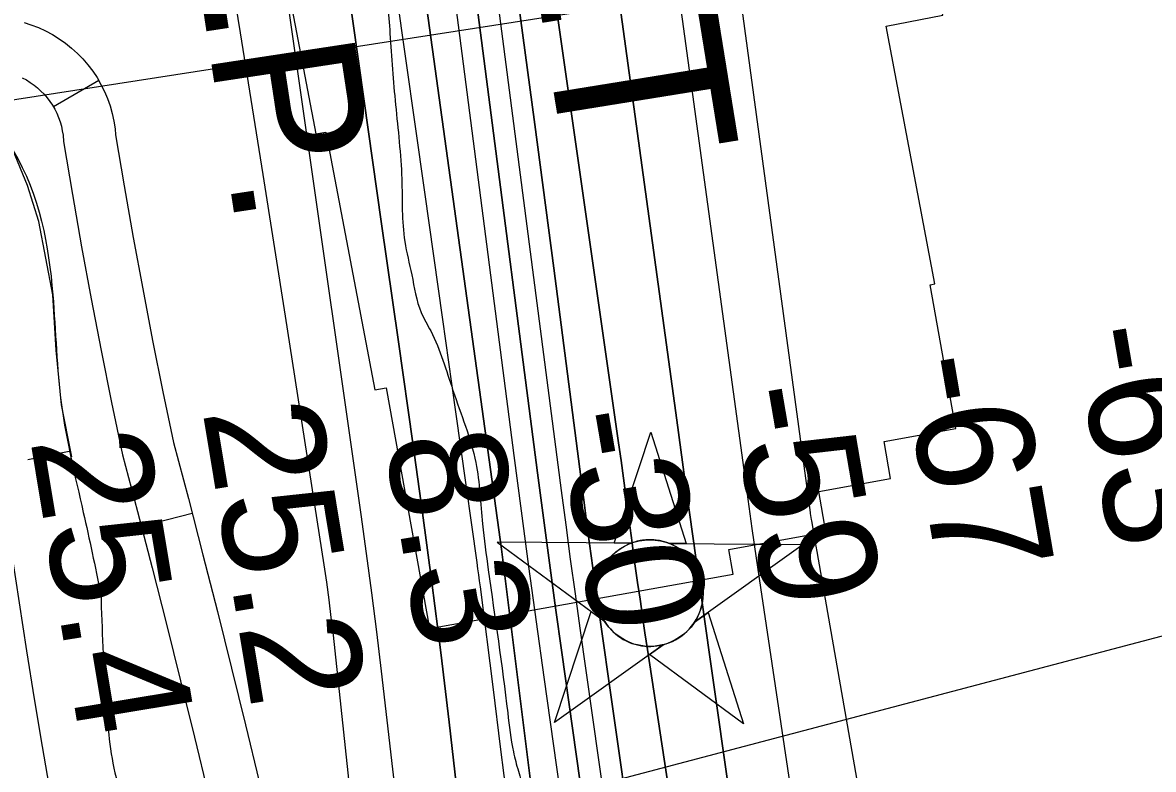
# Model space of a CAD drawing. Extents: x 3419139 to 3457078, y 540382 to 565875.
# Drawn here: x 3437891 to 3438539, y 547584 to 548012 of the extents above; entities that cross this region are included whole.
import ezdxf

# ---------------------------------------------------------------- set-up
doc = ezdxf.new("R2010")
doc.units = 0
for name, color, linetype in [('V-BORW-LINE', 7, 'Continuous'), ('V-CHAN-NAID', 7, 'Continuous'), ('V-RIVR-EDGE', 7, 'Continuous'), ('V-RIVR-RANG', 7, 'Continuous'), ('V-ROAD-CNTR', 7, 'Continuous'), ('V-RRAP-RVMT', 7, 'Continuous'), ('V-RRAP-RVMT-IDEN', 7, 'Continuous'), ('V-TOPO-DPTH', 7, 'Continuous'), ('V-TOPO-MAJR', 7, 'Continuous'), ('V-TOPO-MINR', 7, 'Continuous'), ('V-TOPO-WATR', 7, 'Continuous'), ('V-TOPO-WATR-IDEN', 7, 'Continuous'), ('V-UTIL-LINE', 7, 'Continuous')]:
    doc.layers.add(name, color=color, linetype=linetype)

msp = doc.modelspace()

# ---------------------------------------------------------------- linework, layer by layer
at = {"layer": 'V-BORW-LINE'}
msp.add_line((3437919.01, 547766.35), (3437894.49, 547761.49), dxfattribs=at)
msp.add_lwpolyline([(3437919.64, 547763.15), (3437913.72, 547793.04), (3437910.67, 547824.37), (3437908.76, 547855.91), (3437900.71, 547897.9), (3437894.23, 547918.49), (3437885.89, 547939.05), (3437881.9, 547946.92), (3437878.23, 547952.56), (3437875.41, 547955.89)], dxfattribs=at)
msp.add_spline([(3437936.21, 547684.84), (3437926.21, 547731.42), (3437913.72, 547793.04), (3437908.76, 547855.91), (3437885.89, 547939.05), (3437863.56, 547962.27), (3437820.03, 547953.79), (3437777.59, 547941.33), (3437739.77, 547892.28), (3437757.83, 547796.3), (3437791.08, 547680.71), (3437795.39, 547550.59), (3437811.85, 547419.54), (3437831.93, 547317.5), (3437882.76, 547235.73), (3437948.8, 547187.34), (3437993.6, 547180.05), (3438007.06, 547203.75), (3437997.09, 547278.15), (3437990.63, 547364.27), (3437969.59, 547449.85), (3437963.73, 547519.12), (3437944.98, 547579.6), (3437939.12, 547623.72), (3437936.21, 547684.84)], degree=3, dxfattribs=at)
at = {"layer": 'V-CHAN-NAID'}
for points in [[(3438239.67, 547713.72), (3438230.08, 547713.79), (3438251.21, 547777.27), (3438271.43, 547713.49), (3438261.84, 547713.56), (3438260.27, 547714.14), (3438258.17, 547714.76), (3438256.13, 547715.21), (3438254.09, 547715.52), (3438252.93, 547715.63), (3438251.39, 547715.71), (3438249.67, 547715.71), (3438248.3, 547715.64), (3438246.4, 547715.44), (3438245.03, 547715.22), (3438243.25, 547714.84), (3438241.71, 547714.42), (3438240.68, 547714.09)], [(3438239.67, 547713.72), (3438163.18, 547714.26), (3438224.74, 547668.86), (3438223.63, 547670.77), (3438222.82, 547672.4), (3438221.99, 547674.37), (3438221.3, 547676.42), (3438220.93, 547677.74), (3438220.57, 547679.37), (3438220.33, 547680.82), (3438220.14, 547682.41), (3438220.03, 547684.15), (3438220.02, 547685.73), (3438220.12, 547687.81), (3438220.31, 547689.42), (3438220.7, 547691.63), (3438221.18, 547693.55), (3438221.78, 547695.44), (3438222.44, 547697.11), (3438223.17, 547698.7), (3438223.98, 547700.24), (3438225.04, 547701.97), (3438226.07, 547703.45), (3438227.07, 547704.71), (3438228.07, 547705.86), (3438229.38, 547707.2), (3438230.43, 547708.16), (3438232.15, 547709.56), (3438233.36, 547710.43), (3438235.05, 547711.5), (3438236.78, 547712.44), (3438238.23, 547713.13)], [(3438261.84, 547713.56), (3438338.33, 547713.02), (3438276.13, 547668.5), (3438277.04, 547669.99), (3438278.02, 547671.83), (3438278.73, 547673.42), (3438279.47, 547675.37), (3438280.02, 547677.16), (3438280.42, 547678.8), (3438280.78, 547680.81), (3438280.96, 547682.38), (3438281.09, 547684.59), (3438281.06, 547686.65), (3438280.87, 547688.87), (3438280.6, 547690.63), (3438280.11, 547692.86), (3438279.47, 547695), (3438278.72, 547696.98), (3438278.08, 547698.42), (3438277.07, 547700.34), (3438276.01, 547702.06), (3438274.79, 547703.76), (3438273.53, 547705.3), (3438272.26, 547706.67), (3438270.63, 547708.2), (3438268.88, 547709.61), (3438267.2, 547710.79), (3438265.31, 547711.92), (3438263.84, 547712.68)], [(3438258.1, 547655.59), (3438195.9, 547611.07), (3438217.02, 547674.55), (3438224.74, 547668.86), (3438225.38, 547667.9), (3438226.76, 547666.04), (3438227.97, 547664.62), (3438229.44, 547663.12), (3438230.83, 547661.87), (3438232.28, 547660.71), (3438233.68, 547659.73), (3438235.36, 547658.69), (3438237.08, 547657.78), (3438238.87, 547656.97), (3438240.31, 547656.41), (3438241.94, 547655.88), (3438244.17, 547655.32), (3438245.7, 547655.03), (3438247.72, 547654.78), (3438249.26, 547654.67), (3438251.12, 547654.65), (3438252.81, 547654.73), (3438254.52, 547654.9), (3438256.42, 547655.21)], [(3438276.13, 547668.5), (3438283.93, 547674.08), (3438304.15, 547610.3), (3438250.3, 547650.01), (3438258.1, 547655.59), (3438259.77, 547656.07), (3438261.38, 547656.63), (3438263.54, 547657.54), (3438265.27, 547658.43), (3438267.14, 547659.54), (3438268.88, 547660.75), (3438270.43, 547662), (3438271.71, 547663.17), (3438273.1, 547664.58), (3438274.3, 547665.99), (3438275.42, 547667.46)]]:
    msp.add_lwpolyline(points, close=True, dxfattribs=at)
msp.add_circle((3438250.55, 547685.19), 30.54, dxfattribs=at)
at = {"layer": 'V-RIVR-EDGE'}
msp.add_spline([(3438029.6, 548401.43), (3438045.73, 548402.06), (3438053.4, 548398.75), (3438061.79, 548390.32), (3438061.77, 548385.2), (3438061.75, 548375.7), (3438057.34, 548366.21), (3438052.93, 548358.17), (3438050.73, 548351.97), (3438051.06, 548340.63), (3438052.5, 548331.86), (3438054.32, 548327.47), (3438053.57, 548319.42), (3438050.98, 548307.73), (3438050.59, 548295.31), (3438050.56, 548286.17), (3438052.7, 548262.77), (3438054.46, 548237.91), (3438056.96, 548212.31), (3438063.86, 548193.29), (3438064.89, 548167.69), (3438067.34, 548123.09), (3438069.47, 548097.13), (3438073.45, 548080.67), (3438079.99, 548063.84), (3438085.82, 548055.05), (3438092.37, 548044.07), (3438096.37, 548034.56), (3438099.99, 548022.48), (3438101.78, 548005.66), (3438104.97, 547964.72), (3438108.52, 547922.3), (3438110.26, 547886.47), (3438114.23, 547867.46), (3438119.66, 547845.88), (3438125.12, 547835.26), (3438137.83, 547801.23), (3438150.88, 547759.89), (3438154.82, 547724.79), (3438158.04, 547698.46), (3438169.17, 547616.55), (3438172.41, 547594.25), (3438175.3, 547583.27), (3438178.2, 547571.93), (3438178.18, 547561.33), (3438178.15, 547552.56), (3438179.97, 547548.9), (3438186.55, 547549.25), (3438192.03, 547546.31), (3438193.11, 547541.19), (3438193.1, 547535.71), (3438190.9, 547531.33), (3438186.13, 547526.95), (3438185.75, 547521.84), (3438187.21, 547518.18), (3438190.12, 547513.05), (3438190.1, 547507.2), (3438190.09, 547500.62), (3438190.08, 547497.7), (3438185.31, 547491.5), (3438184.57, 547485.65), (3438186.01, 547476.51), (3438194.33, 547443.95), (3438199.03, 547422.74), (3438199, 547408.12), (3438201.16, 547394.22), (3438204.04, 547375.57), (3438203.99, 547358.76), (3438204.3, 547334.26), (3438206.07, 547310.13), (3438210.73, 547274.66), (3438218.3, 547230.05), (3438220.47, 547219.81), (3438225.94, 547215.77), (3438232.52, 547215.76), (3438232.87, 547211.37), (3438229.94, 547206.62), (3438229.92, 547198.95), (3438232.46, 547191.63), (3438235.37, 547186.14), (3438235.36, 547182.48), (3438234.97, 547173.35), (3438233.5, 547167.5), (3438230.2, 547164.22), (3438223.61, 547162.04), (3438223.97, 547157.29), (3438226.15, 547152.17), (3438229.07, 547150.33), (3438234.92, 547151.41), (3438243.69, 547152.85), (3438248.44, 547149.19), (3438249.88, 547140.04), (3438251.3, 547125.78), (3438250.55, 547117.01), (3438245.78, 547109.71), (3438239.19, 547106.81), (3438225.66, 547102.09), (3438222.36, 547099.17), (3438219.42, 547093.7), (3438217.2, 547082.73), (3438216.8, 547067.75), (3438218.96, 547055.68), (3438228.8, 547041.03), (3438234.26, 547034.81), (3438234.24, 547026.76), (3438234.23, 547019.82), (3438234.58, 547013.97), (3438237.12, 547005.55), (3438239.28, 546994.58), (3438242.56, 546990.92), (3438247.68, 546989.44), (3438253.51, 546981.75), (3438257.5, 546969.31), (3438259.67, 546959.44), (3438258.9, 546944.09), (3438254.86, 546937.52), (3438253.38, 546932.04), (3438253.37, 546924.73), (3438259.2, 546918.86), (3438262.47, 546912.28), (3438266.09, 546895.82), (3438272.63, 546878.99), (3438274.42, 546864.73), (3438272.92, 546851.2), (3438272.17, 546840.24), (3438274.72, 546839.87), (3438276.2, 546844.25), (3438280.23, 546850.45), (3438283.52, 546849.72), (3438283.88, 546845.33), (3438283.85, 546832.9), (3438282.36, 546823.4), (3438276.86, 546817.56), (3438271, 546811.36), (3438270.99, 546807.71), (3438272.79, 546798.57), (3438280.81, 546788.31), (3438282.27, 546788.67), (3438287.77, 546791.95), (3438291.78, 546790.11), (3438292.5, 546784.26), (3438292.13, 546781.34), (3438288.46, 546778.79), (3438285.53, 546773.68), (3438283.32, 546766.74), (3438282.92, 546755.41), (3438281.8, 546746.64), (3438286.87, 546723.96), (3438290.44, 546690.68), (3438295.81, 546645.34), (3438301.55, 546600), (3438307.65, 546556.49), (3438313.8, 546530.88), (3438318.89, 546519.54), (3438322.18, 546516.97), (3438327.66, 546516.96), (3438334.96, 546511.09), (3438335.65, 546496.47), (3438336, 546487.33), (3438324.64, 546477.49), (3438318.05, 546473.12), (3438311.08, 546463.26), (3438310.32, 546450.47), (3438315.29, 546393.07), (3438320.63, 546335.3), (3438324.19, 546295.08), (3438331.7, 546227.8), (3438340.67, 546159.42), (3438344.25, 546128.34), (3438362.26, 546020.82), (3438369.81, 545972.19), (3438381.01, 545918.42), (3438383.89, 545900.5), (3438384.97, 545890.63), (3438384.95, 545884.42), (3438385.28, 545868.33), (3438388.9, 545854.8), (3438393.3, 545838.05)], degree=3, dxfattribs=at)
at = {"layer": 'V-RIVR-RANG'}
msp.add_line((3437650.46, 547931.08), (3438638.6, 548084.6), dxfattribs=at)
at = {"layer": 'V-ROAD-CNTR'}
for p, q in [((3437935.05, 547978.62), (3437909.06, 547963.63)), ((3437988.57, 547730.82), (3437959.53, 547723.3))]:
    msp.add_line(p, q, dxfattribs=at)
for points in [[(3437892.32, 548011.8), (3437896.27, 548010.64), (3437900.58, 548008.97), (3437904.65, 548007.1), (3437908.6, 548004.99), (3437912.4, 548002.63), (3437916.06, 548000.05), (3437919.55, 547997.24), (3437922.86, 547994.23), (3437925.97, 547991.02), (3437928.89, 547987.63), (3437931.59, 547984.05), (3437934.06, 547980.32), (3437936.3, 547976.44), (3437938.29, 547972.45), (3437940.04, 547968.32), (3437941.53, 547964.09), (3437942.75, 547959.79), (3437943.71, 547955.42), (3437944.4, 547951), (3437944.72, 547947.55), (3437949.58, 547918.41), (3437954.77, 547888.84), (3437960.21, 547859.32), (3437965.89, 547829.83), (3437971.82, 547800.4), (3437977.94, 547771.33), (3437986.35, 547739.4), (3437994.73, 547707.04), (3438002.96, 547674.65), (3438011.06, 547642.21), (3438019.01, 547609.75), (3438026.8, 547577.31)], [(3437891.3, 547980.22), (3437893.61, 547978.98), (3437895.84, 547977.6), (3437897.99, 547976.09), (3437900.03, 547974.44), (3437901.97, 547972.67), (3437903.81, 547970.79), (3437905.52, 547968.79), (3437907.1, 547966.7), (3437908.54, 547964.52), (3437909.86, 547962.24), (3437911.03, 547959.89), (3437912.06, 547957.47), (3437912.93, 547955), (3437913.64, 547952.47), (3437914.21, 547949.91), (3437914.61, 547947.31), (3437914.95, 547943.69), (3437920.01, 547913.35), (3437925.24, 547883.53), (3437930.73, 547853.76), (3437936.46, 547824.03), (3437942.44, 547794.35), (3437948.74, 547764.42), (3437957.32, 547731.82), (3437965.67, 547699.59), (3437973.87, 547667.32), (3437981.93, 547635.01), (3437989.85, 547602.67), (3437997.65, 547570.24)]]:
    msp.add_lwpolyline(points, dxfattribs=at)
at = {"layer": 'V-RRAP-RVMT'}
for points in [[(3438124.35, 547664.9), (3438298.16, 547695.94), (3438295.72, 547710.18), (3438351.3, 547720.32), (3438347.32, 547743.35), (3438388.36, 547750.7), (3438384.69, 547772.02), (3438425.72, 547779.36), (3438411.01, 547861.64), (3438413.73, 547862.2), (3438385.81, 548009.73), (3438418.27, 548016.04), (3438389.53, 548167.8), (3438379.4, 548165.89), (3438354.39, 548297.51), (3438373.5, 548300.83), (3438346.57, 548451.63), (3438342.71, 548450.88), (3438320.14, 548576.81), (3438332.4, 548578.99), (3438306.87, 548721.95), (3438308.9, 548722.31), (3438282.06, 548872.61)], [(3438095.31, 548839.26), (3438120.64, 548696.41), (3438099.96, 548692.62), (3438123.78, 548558.29), (3438010.58, 548538), (3438035.89, 548396.14), (3437977.67, 548385.76), (3438002.77, 548245.15), (3437999.71, 548244.57), (3438028.31, 548093.58), (3438031.56, 548094.25), (3438059.27, 547948.05), (3438065.08, 547949.13), (3438093.08, 547801.48), (3438099.68, 547802.76), (3438124.35, 547664.9)]]:
    msp.add_lwpolyline(points, dxfattribs=at)
at = {"layer": 'V-TOPO-DPTH'}
for points in [[(3438264.38, 547196.35), (3438200.19, 547651.1), (3438196.61, 547676.8), (3438193.09, 547702.51), (3438189.65, 547728.24), (3438186.27, 547753.96), (3438126.31, 548216.88), (3438119.5, 548268.68), (3438112.56, 548320.46), (3438105.41, 548372.21), (3438098.13, 548423.94), (3438085.45, 548512.82), (3438084.39, 548520.09), (3438083.28, 548527.36), (3438082.12, 548534.63), (3438080.93, 548541.88), (3438071.72, 548596.48), (3438065.83, 548631.02), (3438059.89, 548665.55), (3438053.83, 548700.07), (3438047.72, 548734.57), (3437954.74, 549254.38)], [(3438264.38, 547196.35), (3438200.19, 547651.1), (3438196.61, 547676.8), (3438193.09, 547702.51), (3438189.65, 547728.24), (3438186.27, 547753.96), (3438126.31, 548216.88), (3438119.5, 548268.68), (3438112.56, 548320.46), (3438105.41, 548372.21), (3438098.13, 548423.94), (3438085.45, 548512.82), (3438084.39, 548520.09), (3438083.28, 548527.36), (3438082.12, 548534.63), (3438080.93, 548541.88), (3438071.72, 548596.48), (3438065.83, 548631.02), (3438059.89, 548665.55), (3438053.83, 548700.07), (3438047.72, 548734.57), (3437954.74, 549254.38)], [(3438144.91, 547531), (3438135.63, 547611.22), (3438130.84, 547651.23), (3438125.83, 547691.22), (3438120.49, 547731.16), (3438114.93, 547771.07), (3438106.62, 547829.05), (3438096.79, 547897.93), (3438087.01, 547966.83), (3438077.33, 548035.73), (3438067.71, 548104.65), (3438018.87, 548456.12), (3438014.94, 548485.37), (3438011.18, 548514.65), (3438007.69, 548543.96), (3438004.38, 548573.3), (3437939.36, 549173.03)], [(3438046.83, 549059.95), (3438144.87, 548599.48), (3438151, 548569.92), (3438156.93, 548540.31), (3438162.56, 548510.65), (3438167.98, 548480.94), (3438173.08, 548451.18), (3438177.94, 548421.38), (3438182.45, 548391.53), (3438186.73, 548361.64), (3438265.96, 547784.14), (3438270.63, 547750.25), (3438275.35, 547716.37), (3438280.11, 547682.49), (3438284.91, 547648.62), (3438385.69, 546941.69)], [(3438046.83, 549059.95), (3438144.87, 548599.48), (3438151, 548569.92), (3438156.93, 548540.31), (3438162.56, 548510.65), (3438167.98, 548480.94), (3438173.08, 548451.18), (3438177.94, 548421.38), (3438182.45, 548391.53), (3438186.73, 548361.64), (3438265.96, 547784.14), (3438270.63, 547750.25), (3438275.35, 547716.37), (3438280.11, 547682.49), (3438284.91, 547648.62), (3438385.69, 546941.69)], [(3437991.54, 548933.35), (3438051.83, 548524.53), (3438060.22, 548473.42), (3438165.61, 547710.29), (3438237.41, 547136.26), (3438265.79, 546904.61), (3438321.05, 546529.85), (3438408.25, 545983.03), (3438421.72, 545923.4), (3438435.06, 545838.24)], [(3437991.54, 548933.35), (3438051.83, 548524.53), (3438060.22, 548473.42), (3438165.61, 547710.29), (3438237.41, 547136.26), (3438265.79, 546904.61), (3438321.05, 546529.85), (3438408.25, 545983.03), (3438421.72, 545923.4), (3438435.06, 545838.24)], [(3438066.22, 548848.38), (3438113.66, 548589.18), (3438118.5, 548561.8), (3438123.13, 548534.38), (3438127.44, 548506.91), (3438131.53, 548479.41), (3438232.64, 547771.21), (3438234.07, 547761.11), (3438235.46, 547751), (3438236.82, 547740.89), (3438238.15, 547730.78), (3438240.34, 547713.91), (3438240.56, 547712.23), (3438240.78, 547710.55), (3438241.25, 547707.19), (3438243.53, 547691.29)], [(3438243.53, 547691.29), (3438241.25, 547707.19), (3438240.78, 547710.55), (3438240.56, 547712.23), (3438240.34, 547713.91), (3438238.15, 547730.78), (3438236.82, 547740.89), (3438235.46, 547751), (3438234.07, 547761.11), (3438232.64, 547771.21), (3438131.53, 548479.41), (3438127.44, 548506.91), (3438123.13, 548534.38), (3438118.5, 548561.8), (3438113.66, 548589.18), (3438066.22, 548848.38)], [(3438048.78, 548839.58), (3438062.62, 548762.44), (3438076.33, 548685.28), (3438097.42, 548565.56), (3438100.39, 548548.23), (3438103.24, 548530.88), (3438105.92, 548513.5), (3438108.49, 548496.11), (3438150.7, 548200.37), (3438162.27, 548118.14), (3438173.64, 548035.88), (3438184.68, 547953.57), (3438195.51, 547871.23), (3438213.3, 547733.94), (3438215.1, 547720.23), (3438216.94, 547706.53), (3438218.83, 547692.84), (3438220.75, 547679.15), (3438239.4, 547547.91)], [(3438239.4, 547547.91), (3438220.75, 547679.15), (3438218.83, 547692.84), (3438216.94, 547706.53), (3438215.1, 547720.23), (3438213.3, 547733.94), (3438195.51, 547871.23), (3438184.68, 547953.57), (3438173.64, 548035.88), (3438162.27, 548118.14), (3438150.7, 548200.37), (3438108.49, 548496.11), (3438105.92, 548513.5), (3438103.24, 548530.88), (3438100.39, 548548.23), (3438097.42, 548565.56), (3438076.33, 548685.28), (3438062.62, 548762.44), (3438048.78, 548839.58)], [(3438243.53, 547691.29), (3438244.92, 547681.67), (3438246.33, 547672.05), (3438247.76, 547662.43), (3438249.21, 547652.81), (3438357, 546943.52), (3438359.01, 546930.3), (3438361.02, 546917.08), (3438363.04, 546903.86), (3438365.05, 546890.64), (3438380.95, 546786.36), (3438390.87, 546720.99), (3438400.74, 546655.62), (3438410.53, 546590.24), (3438420.27, 546524.84), (3438494.14, 546026.61), (3438496.76, 546009.27), (3438499.42, 545991.94), (3438502.17, 545974.61), (3438504.97, 545957.3), (3438524.44, 545838.63)], [(3438524.44, 545838.63), (3438504.97, 545957.3), (3438502.17, 545974.61), (3438499.42, 545991.94), (3438496.76, 546009.27), (3438494.14, 546026.61), (3438420.27, 546524.84), (3438410.53, 546590.24), (3438400.74, 546655.62), (3438390.87, 546720.99), (3438380.95, 546786.36), (3438365.05, 546890.64), (3438363.04, 546903.86), (3438361.02, 546917.08), (3438359.01, 546930.3), (3438357, 546943.52), (3438249.21, 547652.81), (3438247.76, 547662.43), (3438246.33, 547672.05), (3438244.92, 547681.67), (3438243.53, 547691.29)]]:
    msp.add_lwpolyline(points, dxfattribs=at)
at = {"layer": 'V-TOPO-MAJR'}
msp.add_lwpolyline([(3438336.1, 547541.24), (3438314.15, 547688.35), (3438311.66, 547705.21), (3438309.22, 547722.07), (3438306.85, 547738.95), (3438304.51, 547755.83), (3438275.22, 547970.7), (3438262.08, 548066.92), (3438248.92, 548163.14), (3438235.73, 548259.36), (3438222.51, 548355.57), (3438200.03, 548519.01), (3438197.95, 548533.49), (3438195.75, 548547.94), (3438193.38, 548562.37), (3438042.18, 549185.94)], dxfattribs=at)
at = {"layer": 'V-TOPO-MINR'}
for points in [[(3437946.01, 549260.4), (3438062.3, 548591.22), (3438064.18, 548580.29), (3438066.05, 548569.36), (3438067.88, 548558.43), (3438069.7, 548547.49), (3438072.57, 548530.02), (3438073.28, 548525.6), (3438073.61, 548523.39), (3438073.93, 548521.17), (3438077.8, 548494.1), (3438080.01, 548478.34), (3438082.19, 548462.58), (3438084.3, 548446.81), (3438086.38, 548431.04), (3438172.76, 547763.98), (3438176.92, 547732.24), (3438181.15, 547700.5), (3438185.49, 547668.79), (3438189.9, 547637.08), (3438282.78, 546976.65)], [(3437954.74, 549254.38), (3438047.72, 548734.57), (3438053.83, 548700.07), (3438059.89, 548665.55), (3438065.83, 548631.02), (3438071.72, 548596.48), (3438080.93, 548541.88), (3438082.12, 548534.63), (3438083.28, 548527.36), (3438084.39, 548520.09), (3438085.45, 548512.82), (3438098.13, 548423.94), (3438105.41, 548372.21), (3438112.56, 548320.46), (3438119.5, 548268.68), (3438126.31, 548216.88), (3438186.27, 547753.96), (3438189.65, 547728.24), (3438193.09, 547702.51), (3438196.61, 547676.8), (3438200.19, 547651.1), (3438264.38, 547196.35)], [(3438127.07, 549225.87), (3438220.71, 548618.69), (3438225.54, 548586.83), (3438230.25, 548554.96), (3438234.78, 548523.06), (3438239.2, 548491.14), (3438342.35, 547731.3), (3438342.43, 547730.71), (3438342.91, 547727.32), (3438343.06, 547726.49), (3438344.01, 547720.95), (3438344.53, 547717.97), (3438345.04, 547714.99), (3438345.56, 547712.01), (3438346.08, 547709.03), (3438477.72, 546957.38)], [(3437897.97, 549204.26), (3437958.78, 548655.22), (3437961.47, 548630.73), (3437964.13, 548606.23), (3437966.73, 548581.73), (3437969.31, 548557.22), (3437971.83, 548533.04), (3437973.17, 548520.63), (3437974.58, 548508.22), (3437976.09, 548495.83), (3437977.67, 548483.45), (3437979.32, 548471.07), (3437980.99, 548458.7), (3437982.71, 548446.33), (3437984.46, 548433.97), (3438085.11, 547730.22), (3438088.22, 547707.81), (3438091.21, 547685.38), (3438094.03, 547662.93), (3438096.72, 547640.47), (3438166.56, 547036.4)], [(3437939.36, 549173.03), (3438004.38, 548573.3), (3438007.69, 548543.96), (3438011.18, 548514.65), (3438014.94, 548485.37), (3438018.87, 548456.12), (3438067.71, 548104.65), (3438077.33, 548035.73), (3438087.01, 547966.83), (3438096.79, 547897.93), (3438106.62, 547829.05), (3438114.93, 547771.07), (3438120.49, 547731.16), (3438125.83, 547691.22), (3438130.84, 547651.23), (3438135.63, 547611.22), (3438144.91, 547531)], [(3438385.69, 546941.69), (3438284.91, 547648.62), (3438280.11, 547682.49), (3438275.35, 547716.37), (3438270.63, 547750.25), (3438265.96, 547784.14), (3438186.73, 548361.64), (3438182.45, 548391.53), (3438177.94, 548421.38), (3438173.08, 548451.18), (3438167.98, 548480.94), (3438162.56, 548510.65), (3438156.93, 548540.31), (3438151, 548569.92), (3438144.87, 548599.48), (3438046.83, 549059.95)], [(3437988.45, 548891.55), (3438031.39, 548552.48), (3438033.55, 548535.73), (3438035.76, 548519), (3438038.05, 548502.27), (3438040.39, 548485.55), (3438121.54, 547914.81), (3438126.72, 547878.3), (3438131.89, 547841.78), (3438137.04, 547805.25), (3438142.18, 547768.73), (3438151.46, 547702.64), (3438151.95, 547699.16), (3438152.42, 547695.67), (3438152.88, 547692.19), (3438153.33, 547688.7), (3438160.79, 547629.98), (3438164.93, 547597.13), (3438169.01, 547564.27)], [(3438033.83, 548868.24), (3438044.05, 548811.78), (3438054.15, 548755.29), (3438064.1, 548698.78), (3438073.93, 548642.25), (3438089.21, 548553.72), (3438091.27, 548541.43), (3438093.27, 548529.12), (3438095.16, 548516.8), (3438096.97, 548504.47), (3438118.48, 548353.72), (3438130.83, 548265.98), (3438142.95, 548178.2), (3438154.73, 548090.39), (3438166.29, 548002.54), (3438199.79, 547743.95), (3438202.38, 547724.23), (3438205.01, 547704.52), (3438207.72, 547684.82), (3438210.48, 547665.12), (3438246.13, 547413.41)], [(3438066.22, 548848.38), (3438113.66, 548589.18), (3438118.5, 548561.8), (3438123.13, 548534.38), (3438127.44, 548506.91), (3438131.53, 548479.41), (3438232.64, 547771.21), (3438234.07, 547761.11), (3438235.46, 547751), (3438236.82, 547740.89), (3438238.15, 547730.78), (3438240.34, 547713.91), (3438240.56, 547712.23), (3438240.78, 547710.55), (3438241.25, 547707.19), (3438243.53, 547691.29)], [(3438048.78, 548839.58), (3438062.62, 548762.44), (3438076.33, 548685.28), (3438097.42, 548565.56), (3438100.39, 548548.23), (3438103.24, 548530.88), (3438105.92, 548513.5), (3438108.49, 548496.11), (3438150.7, 548200.37), (3438162.27, 548118.14), (3438173.64, 548035.88), (3438184.68, 547953.57), (3438195.51, 547871.23), (3438213.3, 547733.94), (3438215.1, 547720.23), (3438216.94, 547706.53), (3438218.83, 547692.84), (3438220.75, 547679.15), (3438239.4, 547547.91)], [(3437899.63, 548827.01), (3437908.79, 548739.38), (3437929.22, 548538.65), (3437931.33, 548519.82), (3437933.68, 548501.01), (3437936.41, 548482.26), (3437939.38, 548463.54), (3437989.26, 548168.19), (3438002.78, 548087.13), (3438016.08, 548006.04), (3438029.06, 547924.89), (3438041.81, 547843.71), (3438063.87, 547701.44), (3438065.36, 547691.36), (3438066.76, 547681.26), (3438068.01, 547671.15), (3438069.17, 547661.03), (3438082.08, 547541.04)], [(3437947.81, 547336.02), (3437902.88, 547597.29), (3437898.28, 547624.7), (3437893.84, 547652.14), (3437889.63, 547679.62), (3437885.58, 547707.12), (3437783.58, 548419.71)], [(3438243.53, 547691.29), (3438244.92, 547681.67), (3438246.33, 547672.05), (3438247.76, 547662.43), (3438249.21, 547652.81), (3438357, 546943.52), (3438359.01, 546930.3), (3438361.02, 546917.08), (3438363.04, 546903.86), (3438365.05, 546890.64), (3438380.95, 546786.36), (3438390.87, 546720.99), (3438400.74, 546655.62), (3438410.53, 546590.24), (3438420.27, 546524.84), (3438494.14, 546026.61), (3438496.76, 546009.27), (3438499.42, 545991.94), (3438502.17, 545974.61), (3438504.97, 545957.3), (3438524.44, 545838.63)]]:
    msp.add_lwpolyline(points, dxfattribs=at)
at = {"layer": 'V-TOPO-WATR'}
msp.add_lwpolyline([(3438435.06, 545838.24), (3438421.72, 545923.4), (3438408.25, 545983.03), (3438321.05, 546529.85), (3438265.79, 546904.61), (3438237.41, 547136.26), (3438165.61, 547710.29), (3438060.22, 548473.42), (3438051.83, 548524.53), (3437991.54, 548933.35)], dxfattribs=at)
at = {"layer": 'V-UTIL-LINE'}
msp.add_line((3438068.88, 547535.32), (3440753.1, 548244.36), dxfattribs=at)

# ---------------------------------------------------------------- texts
at = {"layer": 'V-RIVR-RANG'}
for s, rotation, p in [('-63', 279.733, (3438493.16, 547835.59)), ('-67', 279.733, (3438394.63, 547818.47)), ('-59', 279.733, (3438296.16, 547801.09)), ('25.2', 279.41833, (3437994.42, 547789.53)), ('-30', 279.733, (3438197.1, 547787.09)), ('25.4', 279.41833, (3437895.81, 547772.93)), ('8.3', 279.41833, (3438098.47, 547773.34))]:
    msp.add_text(s, height=67, rotation=rotation, dxfattribs=at).set_placement(p)
at = {"layer": 'V-RRAP-RVMT-IDEN'}
msp.add_text('REVET', height=100, rotation=279.19101, dxfattribs=at).set_placement((3438131.78, 548365.5))
at = {"layer": 'V-TOPO-WATR-IDEN'}
msp.add_text('L.W.R.P.', height=83, rotation=278.63831, dxfattribs=at).set_placement((3437947.28, 548332.14))

doc.saveas('drawing.dxf')
